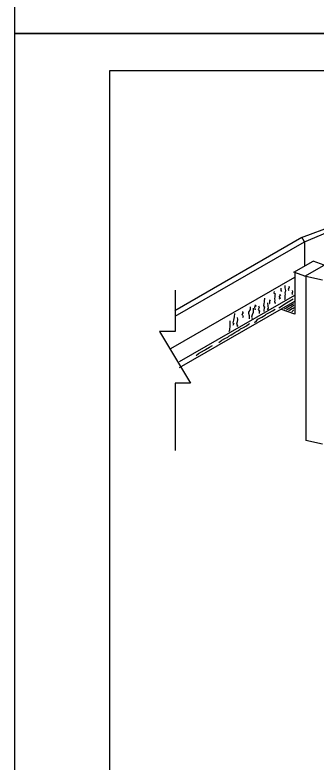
# Model space of a CAD drawing. Extents: x 13 to 918, y -903 to 879.
# Drawn here: x 13.3 to 134.4, y -602.3 to -301.6 of the extents above; entities that cross this region are included whole.
import ezdxf

# ---------------------------------------------------------------- set-up
doc = ezdxf.new("R2010")
doc.units = 0
for name, color, linetype in [('1', 7, 'Continuous'), ('3', 7, 'Continuous'), ('PLT-BNDY', 7, 'Continuous')]:
    doc.layers.add(name, color=color, linetype=linetype)

msp = doc.modelspace()

# ---------------------------------------------------------------- linework, layer by layer
at = {"layer": '1'}
for p, q in [((129.69775, -392.84025), (128.656, -391.036)), ((129.69775, -392.84025), (129.69775, -402.688)), ((125.81025, -405.259), (125.81025, -422.03175)), ((130.279, -406.886), (130.279, -472.90675)), ((77.66225, -412.35475), (77.66225, -429.0215)), ((77.66225, -429.0215), (71.41225, -429.0215)), ((71.41225, -429.0215), (83.91225, -449.85475)), ((83.91225, -449.85475), (77.66225, -449.85475)), ((77.66225, -449.85475), (77.66225, -476.938))]:
    msp.add_line(p, q, dxfattribs=at)
for points in [[(837.2505, -888.06975), (837.2505, -324.06975), (51.2505, -324.06975), (51.2505, -888.06975), (837.2505, -888.06975), (837.2505, -861.71075), (637.2505, -861.71075), (637.2505, -797.03325), (837.2505, -797.03325), (837.2505, -768.06975), (637.2505, -768.06975), (637.2505, -888.06975), (716.052, -888.06975), (716.052, -861.71075), (716.052, -888.06975), (793.052, -888.06975), (793.052, -861.71075), (793.052, -874.02725), (837.2505, -874.02725)], [(120.23725, -411.59425), (120.16225, -412.459), (120.4685, -412.863)], [(121.8915, -410.41925), (121.8915, -411.363), (122.0645, -412.55475), (121.9685, -413.19025), (121.8145, -413.4215), (121.9685, -413.97975), (121.8915, -414.51725), (121.8145, -415.0755), (121.8145, -415.55675), (121.8145, -415.863), (121.73725, -416.19025)], [(123.3935, -410.72775), (123.5665, -411.209), (123.16225, -412.0735), (123.4895, -412.47775), (123.4895, -412.55475)], [(117.54575, -412.863), (117.4685, -413.4215), (117.94775, -413.80475), (117.87275, -414.363), (117.79575, -414.9985), (117.7185, -415.788), (117.79575, -416.34425), (117.62075, -416.90275), (117.94775, -417.538), (117.87275, -417.8465)], [(119.756, -414.13175), (120.23725, -414.286), (119.527, -414.9215), (119.604, -415.0755), (119.931, -415.711), (119.44975, -416.01725)], [(124.8165, -412.55675), (124.8935, -413.038), (124.66225, -413.65275), (124.8935, -414.134)], [(113.679, -415.55675), (113.52475, -416.8255), (113.52475, -417.134), (113.37075, -417.69225), (113.27475, -418.634), (113.602, -419.26925), (113.52475, -419.65475), (113.37075, -420.36525), (113.44775, -420.9235)], [(114.87075, -417.44225), (115.02475, -418.86525), (115.12075, -419.57775), (114.7165, -420.213)], [(115.8895, -416.26725), (115.66025, -416.65275), (115.66025, -417.69225), (115.8145, -417.76925)], [(119.37275, -419.5005), (122.527, -417.44225), (125.1435, -415.863)], [(121.6415, -419.8465), (122.29575, -419.55675), (123.027, -419.05675), (123.50825, -418.86525), (124.19975, -418.4235), (124.931, -417.97975), (125.431, -417.69225)], [(107.831, -419.11525), (107.831, -420.134), (107.27275, -421.2505), (107.27275, -421.636), (107.504, -422.5005), (107.504, -423.386), (107.427, -423.9235)], [(109.081, -419.65275), (109.081, -421.40475), (108.677, -422.3465), (108.3685, -423.29025), (108.52275, -423.463), (108.677, -424.07775)], [(109.73525, -418.3255), (110.34975, -418.634), (109.6395, -419.19225), (109.73525, -419.97975), (109.9645, -420.134), (109.8895, -420.211)], [(109.65825, -425.32775), (110.3895, -424.69425), (110.98525, -424.0965), (111.27275, -423.86725), (111.77275, -423.61725), (112.602, -423.1735), (113.23525, -422.82775), (114.081, -422.29025), (114.37075, -422.0005), (114.66025, -421.886), (115.69775, -421.309), (116.83325, -420.61525), (117.94775, -420.01925)], [(111.23725, -418.711), (111.5435, -419.1715), (111.3145, -419.65275), (111.16025, -420.134), (111.62075, -420.7505), (111.4665, -421.22975), (111.4665, -421.711)], [(122.4895, -420.2505), (122.87275, -419.94225), (123.181, -419.8465), (123.854, -419.5005), (124.25825, -419.15275), (124.604, -418.9235), (125.08525, -418.711), (125.4895, -418.4235)], [(123.47075, -420.48175), (124.00825, -420.288), (124.4895, -419.90475), (124.83525, -419.7505), (125.2395, -419.55675), (125.527, -419.40275)], [(124.6435, -421.01925), (125.277, -420.44225), (125.37475, -420.288)], [(101.579, -421.80675), (101.42475, -423.059), (101.1935, -424.48175), (100.9435, -425.51925), (101.27075, -425.7505), (100.8665, -426.54025)], [(102.6935, -423.309), (102.77075, -424.1735), (102.6165, -425.11725), (102.3665, -426.059), (102.77075, -426.69425), (102.6165, -427.1755)], [(104.67475, -421.07775), (104.906, -421.07775), (104.906, -421.559), (104.502, -422.11525), (104.829, -422.4235), (105.06025, -422.98175), (104.752, -423.54025)], [(95.2685, -433.388), (96.0185, -432.9465), (96.34575, -432.638), (96.46025, -432.54225), (97.63525, -431.811), (98.904, -431.21525), (99.30825, -430.9255), (100.1935, -430.29225), (100.92475, -429.94425), (101.752, -429.40675), (102.88725, -428.71525), (103.77075, -428.1755), (104.02075, -427.984), (105.23325, -427.386), (106.3685, -426.713), (107.254, -426.059), (107.754, -425.82975)], [(99.77075, -424.65675), (99.6935, -426.61725), (99.6165, -428.4465), (99.3665, -429.15675)], [(86.1895, -438.6985), (87.131, -437.909), (89.49775, -436.486), (89.902, -436.25475), (91.479, -435.36925), (92.74975, -434.58175)]]:
    msp.add_lwpolyline(points, dxfattribs=at)
at = {"layer": '3'}
for p, q in [((128.48325, -391.10675), (146.1915, -384.5215)), ((129.69775, -392.84025), (146.831, -385.74425)), ((77.57075, -420.52775), (128.656, -391.036)), ((77.71025, -422.85275), (129.69775, -392.84025)), ((125.46225, -405.13175), (133.2395, -400.64425)), ((129.93325, -406.759), (137.70825, -402.2715)), ((137.70825, -402.2715), (133.2395, -400.64425)), ((130.279, -406.886), (125.46225, -405.13175)), ((75.9435, -435.90275), (125.81025, -407.11525)), ((136.93525, -408.3235), (130.279, -406.886)), ((79.48725, -441.0735), (125.81025, -414.32975)), ((79.43325, -443.511), (125.81025, -416.736)), ((125.81025, -422.03175), (120.502, -420.1005)), ((136.93525, -474.34425), (130.279, -472.90675))]:
    msp.add_line(p, q, dxfattribs=at)
at = {"layer": 'PLT-BNDY'}
for points in [[(13.2505, 284.93025), (854.2505, 284.93025), (854.2505, -309.06975), (13.2505, -309.06975)], [(13.2505, -309.06975), (854.2505, -309.06975), (854.2505, -903.06975), (13.2505, -903.06975)]]:
    msp.add_lwpolyline(points, close=True, dxfattribs=at)

doc.saveas('drawing.dxf')
